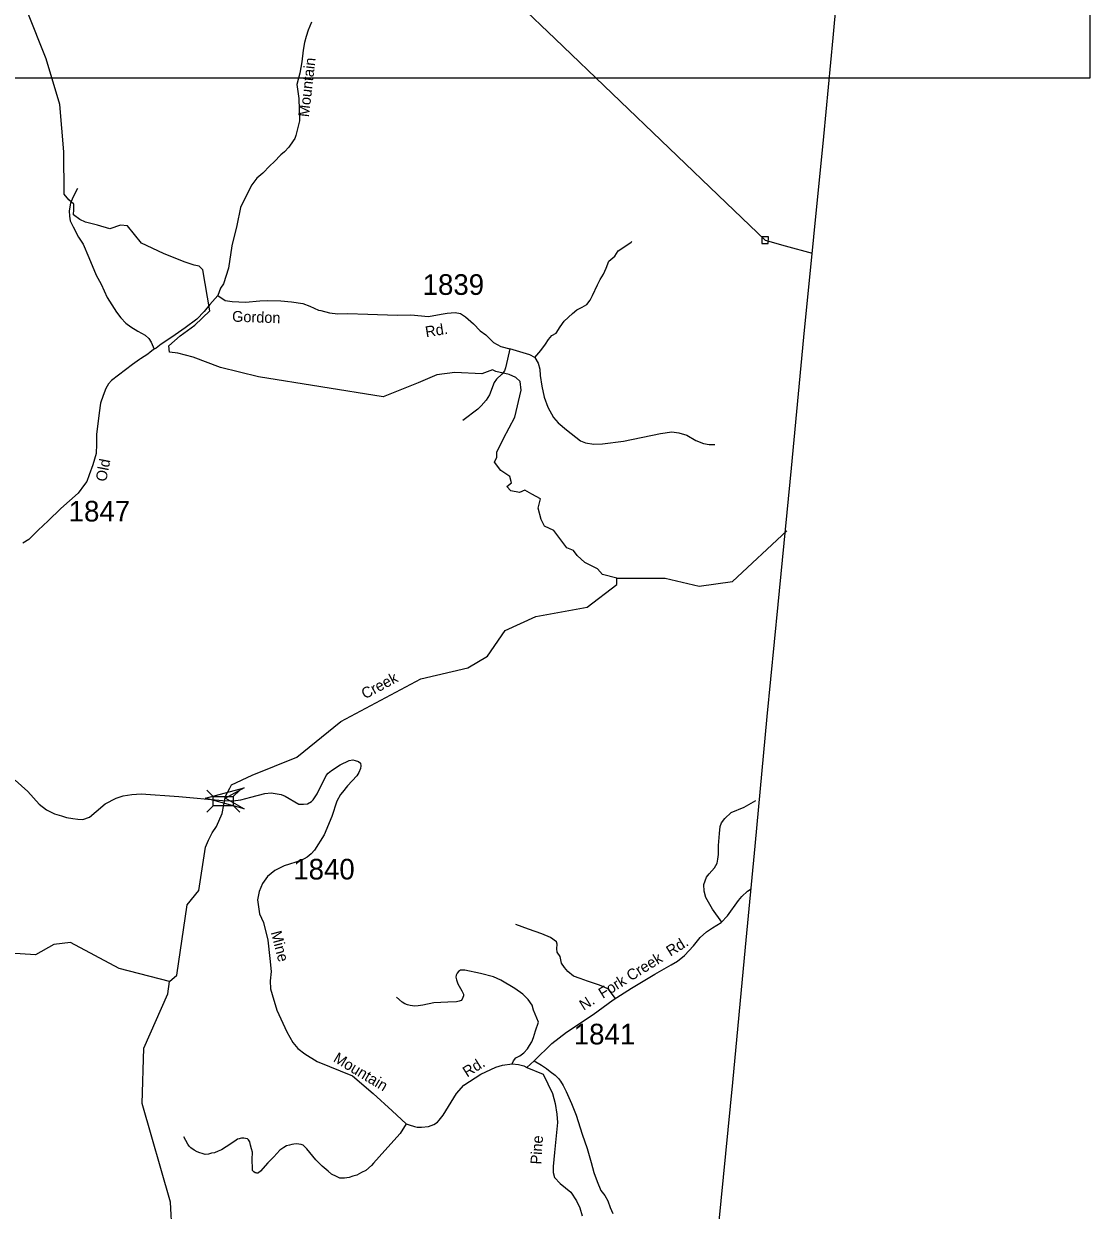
# Model space of a CAD drawing. Extents: x 884530 to 1028605, y 526725 to 653634.
# Drawn here: x 994268 to 1000725, y 544298 to 551484 of the extents above; entities that cross this region are included whole.
import ezdxf

# ---------------------------------------------------------------- set-up
doc = ezdxf.new("R2010")
doc.units = 0
for name, color, linetype in [('Exist Boundary Political CountyLine', 7, 'Continuous'), ('Exist Hydrographic Creek Single Shore', 7, 'Continuous'), ('Exist Hydrographic Creek Single Shore Label', 7, 'Continuous'), ('Exist Road Non-System Type 51', 7, 'Continuous'), ('Exist Road Secondary Structure Standard Bridge Attributed CELL', 7, 'Continuous'), ('Exist Road Secondary Structure Standard Bridge CELL', 7, 'Continuous'), ('Exist Road Secondary Type 41 Attributed', 7, 'Continuous'), ('Exist Road Secondary Type 51 Attributed', 7, 'Continuous'), ('Exist Road Secondary Type 51 Label', 7, 'Continuous'), ('Exist Road Secondary Type 51 Number Label', 7, 'Continuous'), ('Exist Utilities Electrical Transmission Line', 7, 'Continuous'), ('Map Preparation Inset Cut Line', 7, 'Continuous')]:
    doc.layers.add(name, color=color, linetype=linetype)

msp = doc.modelspace()

# ---------------------------------------------------------------- linework, layer by layer
at = {"layer": 'Exist Boundary Political CountyLine'}
msp.add_lwpolyline([(998198.8, 541311.3), (998231.7, 541632.6), (998271.8, 542057.5), (998304.6, 542442.6), (998344.2, 542787.5), (998413.9, 543555.7), (998475.7, 544212.1), (998560.5, 545071.9), (998637.8, 545891.8), (998696.2, 546502.4), (998768.4, 547288.4), (998835.1, 547966.7), (998916.8, 548792.5), (998991.2, 549584.6), (999111.7, 550801.4), (999167.8, 551397.9), (999229.7, 552060.2)], dxfattribs=at)
at = {"layer": 'Exist Hydrographic Creek Single Shore'}
for points in [[(997859.8, 548126.1), (997771.4, 548148.5), (997741.6, 548182.1), (997665.2, 548221.2), (997618.5, 548264.1), (997596.2, 548293.9), (997557, 548308.9), (997476.9, 548415.2), (997420.9, 548441.3), (997400.4, 548480.4), (997383.6, 548549.4), (997396.7, 548607.2), (997344.5, 548635.2), (997301.6, 548659.4), (997269.9, 548644.5), (997217.7, 548655.7), (997193.5, 548681.8), (997221.4, 548704.2), (997210.3, 548741.5), (997156.2, 548778.8), (997118.9, 548829.2), (997131.9, 548859), (997131.9, 548888.8), (997173, 548970.9), (997241.8, 549100.2), (997280.4, 549263.5), (997273.6, 549317.7), (997247.5, 549342), (997206.5, 549358.8), (997125.9, 549378.2), (997105.8, 549386.7), (997042.5, 549362.5), (996878.4, 549371.8), (996768.4, 549356.9), (996656.7, 549308.8), (996445.4, 549224.5), (995689.6, 549345), (995459.3, 549401.5), (995294.8, 549464.9), (995200.8, 549488.4), (995151.4, 549495.5), (995146.7, 549533.1), (995214.9, 549594.2), (995304.2, 549657.7), (995395.8, 549744.7), (995352.4, 549992.7), (995330, 550015.1), (995299.5, 550022.1), (995239.5, 550040.9), (995113.8, 550091.5), (994982.2, 550155.5), (994896.4, 550260.1), (994854, 550264.1), (994790.6, 550242.5), (994715.4, 550263.7), (994642.5, 550282.5), (994608.5, 550298.9), (994569.7, 550326), (994570.9, 550357.7), (994572, 550390.6), (994541.5, 550417.6), (994513.3, 550451.7), (994510.3, 550707.6), (994486.5, 550993.6), (994404, 551270.9), (994288.5, 551558.8)], [(997859.8, 548126.1), (998151.5, 548126.8), (998358.4, 548076.6), (998559.5, 548105.4), (998887.7, 548411.7)], [(995151.5, 545683.3), (995194.6, 545721.8), (995258.7, 546147.1), (995328.3, 546234.3), (995368.4, 546497.6), (995386, 546539.3), (995408.3, 546583.7), (995436, 546622.4), (995470.6, 546700.6), (995489.2, 546805.4), (995516.5, 546854.6), (995526.4, 546873.4), (995651.9, 546933.4), (995922.3, 547042.8), (996188, 547257.3), (996672, 547516.7), (996957.6, 547583.1), (997076.8, 547652.9), (997182, 547808.3), (997368.4, 547893.2), (997678.7, 547949.3), (997858.4, 548086.7), (997859.8, 548126.1)], [(995151.5, 545683.3), (994845.7, 545761.7), (994550.8, 545918.6), (994450.2, 545907.4), (994339.6, 545844), (994056.7, 545862.8)], [(994337.7, 542098.1), (994477.6, 542260.3), (994475.2, 542280.3), (994498.7, 542303.8), (994517.5, 542315.6), (994516.4, 542347.3), (994502.3, 542367.3), (994497.6, 542381.4), (994511.7, 542400.2), (994490.5, 542416.6), (994469.4, 542431.9), (994754.6, 542786.9), (994818.8, 542959.5), (994868.5, 543198), (995022.9, 543578.9), (995049.7, 543877), (995167.3, 544156.9), (995156.9, 544347.4), (994985.3, 544944.9), (994996.3, 545279.5), (995140.7, 545608), (995151.5, 545683.3)]]:
    msp.add_lwpolyline(points, dxfattribs=at)
at = {"layer": 'Exist Road Non-System Type 51'}
for points in [[(994594.3, 550485.8), (994566.6, 550430.8), (994551.3, 550397.3), (994543.7, 550349.6), (994544.7, 550317.6), (994549.7, 550289.3), (994568.6, 550252.7), (994600.6, 550191.6), (994629.1, 550148.6), (994662.5, 550067.3), (994707, 549961.8), (994737.1, 549906.8), (994773, 549826.1), (994830, 549736.1), (994856.4, 549702.4), (994887, 549669.5), (994916.4, 549647.1), (994959.9, 549621.3), (995002.9, 549597.7), (995026.3, 549576.8), (995039.6, 549554.5), (995058.2, 549511.8)], [(997363, 549461.3), (997399, 549504.7), (997428, 549542.5), (997445.4, 549571.5), (997465.7, 549594.7), (997491.9, 549609.3), (997515, 549647), (997541.2, 549681.8), (997590.6, 549728.3), (997616.7, 549751.5), (997648.7, 549766.1), (997677.7, 549783.4), (997698, 549809.6), (997712.6, 549838.6), (997741.6, 549902.5), (997759, 549934.5), (997779.3, 549966.5), (997793.9, 550004.2), (997811.2, 550044.8), (997846.1, 550076.8), (997866.5, 550108.7), (997907.1, 550134.8), (997944.9, 550161), (997950.7, 550163.9)], [(997211, 549514), (997197.2, 549452), (997186, 549399.8), (997178.6, 549381.1), (997163.6, 549360.6), (997130.1, 549330.8), (997117, 549310.3), (997087.2, 549235.7), (997068.6, 549204), (997038.7, 549170.4), (997018.2, 549149.9), (996926.9, 549080.9)], [(997363, 549461.3), (997331.4, 549478.1), (997211, 549514)], [(997363, 549461.3), (997381.8, 549427.8), (997393, 549392.3), (997394.8, 549353.2), (997404.1, 549287.9), (997419.1, 549222.6), (997441.4, 549161.1), (997475, 549099.6), (997503, 549066), (997555.2, 549025), (997639.1, 548957.8), (997668.9, 548944.8), (997719.2, 548937.3), (997771.4, 548939.2), (997900.1, 548956), (998123.8, 549002.6), (998192.8, 549011.9), (998233.8, 549006.3), (998282.3, 548991.4), (998338.2, 548959.7), (998382.9, 548941), (998418.4, 548935.4), (998451.9, 548935.4)], [(998493.9, 546043.1), (998437.3, 546121.9), (998398.4, 546191.7), (998386.9, 546229.8), (998386.6, 546270.8), (998401.8, 546314.3), (998418.8, 546336), (998450.8, 546371.9), (998465.6, 546400.5), (998471.3, 546424.4), (998474.3, 546452.6), (998474.3, 546507.8), (998480.7, 546579.2), (998484.2, 546622.5), (998493.7, 546644.2), (998512.6, 546671.2), (998552.1, 546705.9), (998630.1, 546738.4), (998701.4, 546778.8)], [(997849.2, 545583.2), (997809.2, 545637.3), (997779.2, 545650.5), (997754.5, 545660.1), (997681.9, 545686.3), (997636.1, 545700.5), (997596.1, 545715.9), (997562.3, 545744.7), (997542.3, 545767.5), (997524.3, 545794.9), (997516.1, 545834.9), (997498.4, 545860.2), (997494.9, 545880.1), (997498.4, 545908.9), (997493.7, 545923), (997457.3, 545950.1), (997404.4, 545972.4), (997324.5, 545999.5), (997248.1, 546027.7)], [(997224.9, 545185.1), (997232.8, 545202.8), (997248.5, 545221.3), (997271.6, 545232.8), (997295.7, 545250.9), (997318, 545275.7), (997329.7, 545294.8), (997343.9, 545318.6), (997353.8, 545344.2), (997365.9, 545383.7), (997385.7, 545436.4), (997354.4, 545510.3), (997347.4, 545540.7), (997322.4, 545573.6), (997289.5, 545606.7), (997240.6, 545640.3), (997156.2, 545691.2), (997112.7, 545710.7), (997033.5, 545731.3), (996938.1, 545752.4), (996922.1, 545752.9), (996912.1, 545751.3), (996899.8, 545743.8), (996891.4, 545733.9), (996887.1, 545722.2), (996884.7, 545710.3), (996888.1, 545694), (996897.3, 545669.8), (996920, 545626.9), (996931.2, 545606.5), (996930.8, 545596.5), (996926.6, 545586.8), (996922.2, 545576.9), (996916, 545569), (996903.7, 545563.4), (996887.6, 545560), (996835.6, 545557.8), (996751.3, 545554.5), (996684.8, 545540.8), (996656.7, 545535.6), (996636.7, 545534.4), (996622.7, 545534.9), (996608.7, 545537.2), (996590.8, 545541.9), (996575.1, 545548.5), (996559.3, 545559), (996524.3, 545588.1)], [(997358, 545203.4), (997403.3, 545177.2), (997433.4, 545156.8), (997456.4, 545138.2), (997484.7, 545115.2), (997505.1, 545095.8), (997518.3, 545079.9), (997534.3, 545054.3), (997552.9, 545017.9), (997584.6, 544944.6), (997612, 544872.9), (997648.5, 544758.3), (997679.2, 544671.4), (997704.1, 544586.9), (997719.7, 544527.3), (997739.9, 544472.5), (997762.8, 544417.9), (997786.3, 544386.9), (997804.1, 544355.9), (997819.6, 544315.4), (997833.9, 544278.5)], [(996584.1, 544822.2), (996546.9, 544762.8), (996455.4, 544659.8), (996386.8, 544583.9), (996374.3, 544568.4), (996339.3, 544539.5), (996312.8, 544526.4), (996284.3, 544511.4), (996260, 544504.3), (996237.8, 544496.9), (996209.5, 544491.9), (996181.5, 544492.9), (996161.9, 544501.5), (996132.4, 544516.5), (996111, 544535.3), (996075.9, 544564.4), (996037.1, 544603.6), (995981.4, 544669.6), (995960.1, 544692.4), (995948.2, 544696.8), (995934.2, 544699.1), (995918.4, 544699.6), (995904.2, 544698.1), (995892.2, 544696.6), (995878.1, 544693), (995860, 544687.6), (995843.6, 544678.1), (995819, 544661), (995781.6, 544622.2), (995746.5, 544585.5), (995702.6, 544534.7), (995690.4, 544525.2), (995686.4, 544523.3), (995680.2, 544521.6), (995676.4, 544523.7), (995670.2, 544523.8), (995660.5, 544530.2), (995652.7, 544538.5), (995653.1, 544548.5), (995651, 544604.6), (995652.6, 544650.6), (995647.2, 544670.7), (995642, 544693), (995636.6, 544713.1), (995629, 544723.5), (995623.1, 544729.6), (995611.2, 544732), (995601.2, 544734.2), (995595.2, 544734.6), (995587.2, 544734.7), (995579.2, 544733.1), (995573.2, 544731.2), (995563.1, 544727.6), (995554.8, 544721.8), (995522.1, 544701), (995464.8, 544664.8), (995444.6, 544655.6), (995424.2, 544646.2), (995406.1, 544642.8), (995386, 544637.4), (995365.8, 544636.2), (995348.1, 544640.7), (995334.2, 544645.2), (995318.3, 544651.7), (995300.7, 544662.3), (995279.1, 544675.1), (995269.3, 544685.3), (995261.8, 544697.7), (995237.3, 544742.4)]]:
    msp.add_lwpolyline(points, dxfattribs=at)
at = {"layer": 'Exist Road Secondary Structure Standard Bridge Attributed CELL'}
msp.add_lwpolyline([(995603.8, 546729.6), (995368.2, 546792.7), (995603.8, 546855.8), (995490.2, 546792.7)], close=True, dxfattribs=at)
at = {"layer": 'Exist Road Secondary Structure Standard Bridge CELL'}
for p, q in [((995376.8, 546843), (995415.9, 546804)), ((995536.8, 546803.7), (995575.8, 546842.7)), ((995376.8, 546708.5), (995415.9, 546747.5)), ((995536.8, 546748.5), (995575.8, 546709.5))]:
    msp.add_line(p, q, dxfattribs=at)
msp.add_lwpolyline([(995415.9, 546804), (995536.8, 546804), (995536.8, 546747.5), (995415.9, 546747.5)], close=True, dxfattribs=at)
at = {"layer": 'Exist Road Secondary Type 41 Attributed'}
for points in [[(996011.1, 551492.6), (995990.2, 551444.2), (995978.2, 551406.8), (995967.6, 551370.9), (995959.4, 551323.4), (995951, 551253.8), (995939.4, 551184.1), (995921.8, 551115.6), (995934.1, 551030.1), (995937.6, 550894.6), (995914.7, 550807.3), (995908.8, 550789.1), (995900, 550774.4), (995874.2, 550735.6), (995847.1, 550708.6), (995823.9, 550688.9), (995784.8, 550647.5), (995759, 550622.2), (995714.9, 550577.8), (995680.2, 550547.5), (995649.7, 550507.6), (995623.8, 550458.2), (995581.3, 550370.9), (995559.4, 550261.5), (995527.4, 550138.5), (995509, 550002.4), (995476.8, 549908.9), (995460.6, 549881.2), (995443.3, 549837.7)], [(995443.3, 549837.7), (995395.3, 549782.6), (995360.1, 549741.7), (995316.6, 549695.2), (995246.4, 549642.8), (995164.6, 549585.4), (995101.2, 549542.3), (995070.5, 549519.3), (995058.2, 549511.8), (995052.1, 549507.9), (995033.6, 549494.5), (995019.2, 549482.9), (994976.2, 549454.4), (994970.1, 549450.5), (994927.1, 549420), (994800, 549322.1), (994781.4, 549302.7), (994765.9, 549274.5), (994748.3, 549232.2), (994733, 549186.4), (994724.8, 549127.6), (994708.4, 548996.5), (994709.5, 548936.6), (994706, 548880.1), (994687.2, 548812), (994663.7, 548750.8), (994649.6, 548710.9), (994636.8, 548693.6), (994598.9, 548640.3), (994492.3, 548547.9), (994417.1, 548472.6), (994354.8, 548416.2), (994299, 548360.1), (994263.7, 548337.7)]]:
    msp.add_lwpolyline(points, dxfattribs=at)
at = {"layer": 'Exist Road Secondary Type 51 Attributed'}
for points in [[(995443.3, 549837.7), (995487.5, 549808.1), (995530.3, 549800.9), (995611.7, 549798.1), (995697.3, 549805.2), (995741.8, 549806.5), (995824.4, 549805.2), (995888.6, 549799.5), (995957.2, 549788.7), (996001.2, 549773.7), (996051.9, 549749.4), (996066.6, 549746.8), (996120.5, 549732.4), (996170.5, 549726.7), (996227.5, 549728.6), (996351.8, 549723.8), (996529.7, 549717.8), (996610.9, 549720.2), (996717.9, 549711), (996796.4, 549723.9), (996832.1, 549731), (996880.6, 549733.9), (996912, 549729.6), (996943.4, 549708.2), (996991.9, 549666.8), (997031.9, 549623.9), (997065.2, 549599.3), (997113.2, 549553.6), (997156.8, 549529.7), (997211, 549514)], [(995471.6, 546778.7), (995535.2, 546776.5), (995582.4, 546784.2), (995643.9, 546800.6), (995728.1, 546821.3), (995766.3, 546824.9), (995801.9, 546820.4), (995826.7, 546816.6), (995850.4, 546806.3), (995934.6, 546757.5), (995961.7, 546756.7), (995986.1, 546760.2), (996009.8, 546772.7), (996021.4, 546784.2), (996045.6, 546819.3), (996099.9, 546930.2), (996112.3, 546945.2), (996131.7, 546962), (996184.4, 546996), (996239.3, 547022.4), (996259.9, 547025.8), (996275.5, 547022.4), (996295.6, 547015.4), (996306.4, 547005.6), (996309.5, 546989.1), (996306.2, 546973), (996297.1, 546949.9), (996284.3, 546929.1), (996228.3, 546867.6), (996197.6, 546830.3), (996186.1, 546815.1), (996164.9, 546775.3), (996133.4, 546681.8), (996087.3, 546572.4), (996029.4, 546478.5), (996009.4, 546455.5), (995984.2, 546435.5), (995948.9, 546416.2), (995845.3, 546384.7), (995789.3, 546356.1), (995744.3, 546318.8), (995713, 546276), (995694.4, 546228.8), (995684.5, 546178.3), (995695.5, 546093.8), (995719.1, 546041.2), (995745.4, 545933.6), (995758, 545821.6), (995765.7, 545744.8), (995760.2, 545686.6), (995763, 545639.5), (995771.7, 545604.3), (995801.4, 545508.8), (995861.4, 545377.6), (995896.7, 545312.9), (995928.4, 545276.8), (995970.7, 545245.1), (996045.6, 545199.2), (996259.4, 545112.5), (996384.3, 545004.4), (996499.6, 544899.8), (996584.1, 544822.2), (996602, 544815.2), (996634.1, 544804.3), (996651.1, 544801.4), (996676.7, 544802), (996718.7, 544805.2), (996751.6, 544818.1), (996772.7, 544831.6), (996784.2, 544843.7), (996808.4, 544873.4), (996889.1, 545005.3), (996932.9, 545054.5), (996967.8, 545078.2), (997035.5, 545121.9), (997127.2, 545165.3), (997167.6, 545176.9), (997224.9, 545185.1), (997264, 545179.9), (997295.7, 545172.2), (997314.5, 545163.4)], [(994216.1, 546902.3), (994293.1, 546833.4), (994361.2, 546756.4), (994406.4, 546722.1), (994454.9, 546699.4), (994496.6, 546686.9), (994526.7, 546676.7), (994565, 546670), (994596.4, 546666.9), (994625.8, 546665.3), (994666.9, 546677.7), (994707.7, 546712.8), (994760.4, 546760), (994827.7, 546793.9), (994871.1, 546807.3), (994922.7, 546815.6), (994978.3, 546819.6), (995208.3, 546803.3), (995471.6, 546778.7)], [(997314.5, 545163.4), (997358, 545203.4), (997466.5, 545308.8), (997555.3, 545375.9), (997715.4, 545483.3), (997836.2, 545573.2), (997948.3, 545642.4), (998089.8, 545728.1), (998188.1, 545783.2), (998226.6, 545805.5), (998268.7, 545841.6), (998322.2, 545899.5), (998364.5, 545950.7), (998401, 545984.8), (998437.4, 546008.3), (998490.5, 546041), (998529.7, 546081.3), (998595.8, 546174.2), (998615.7, 546198.6), (998651.1, 546230), (998671.6, 546245)], [(997314.5, 545163.4), (997413.3, 545122.8), (997469.6, 545005.6), (997484.9, 544944.5), (997496.7, 544880.4), (997499, 544829.9), (997482.6, 544648.3), (997473.7, 544561.9), (997473.7, 544526.6), (997480.8, 544497.2), (997516.6, 544459.9), (997580, 544408.4), (997615.4, 544354.4), (997635.3, 544312.1), (997649.5, 544263.8)]]:
    msp.add_lwpolyline(points, dxfattribs=at)
at = {"layer": 'Exist Utilities Electrical Transmission Line'}
for points in [[(995758.3, 553040.8), (997486.4, 551392), (998520.1, 550398.8), (998710, 550216.3), (998756.6, 550172.8), (998877.5, 550138.7), (999041.6, 550094)], [(998736.2, 550153.2), (998776.2, 550152.4), (998777, 550192.4), (998737, 550193.2), (998736.2, 550153.2)]]:
    msp.add_lwpolyline(points, dxfattribs=at)
at = {"layer": 'Map Preparation Inset Cut Line'}
msp.add_lwpolyline([(1000725.2, 565640.1), (964100.1, 565640.1), (964100.1, 551156.3), (1000725.2, 551156.3)], close=True, dxfattribs=at)

# ---------------------------------------------------------------- texts
at = {"layer": 'Exist Hydrographic Creek Single Shore Label'}
msp.add_text('Creek', height=65.62, rotation=28.19206, dxfattribs=at).set_placement((996334.2, 547391.5))
msp.add_text('Creek', height=65.62, rotation=28.19206, dxfattribs=at).set_placement((996334.2, 547391.5))
at = {"layer": 'Exist Road Secondary Type 51 Label'}
for s, height, rotation, p in [('Mountain', 65.62, 83.44088, (995994.7, 550915.9)), ('Gordon', 65.62, 358.08693, (995529, 549679.4)), ('Rd.', 65.62, 9.05136, (996704.5, 549584.5)), ('Old', 65.62, 78.96374, (994767.3, 548707.2)), ('Mine', 65.62, 284.70634, (995763.5, 545980.9)), ('N.  Fork Creek  Rd.', 65.617, 31.92075, (997658, 545505.6)), ('Mountain', 65.62, 328.97713, (996137.3, 545201.9)), ('Rd.', 65.62, 32.21997, (996952.3, 545101.1)), ('Pine', 65.62, 86.08118, (997400.8, 544573.8))]:
    msp.add_text(s, height=height, rotation=rotation, dxfattribs=at).set_placement(p)
at = {"layer": 'Exist Road Secondary Type 51 Number Label'}
for s, p in [('1839', (996683.6, 549841.5)), ('1847', (994540.6, 548469.1)), ('1840', (995900.2, 546301.1)), ('1841', (997598.4, 545302.2))]:
    msp.add_text(s, height=125, dxfattribs=at).set_placement(p)

doc.saveas('drawing.dxf')
